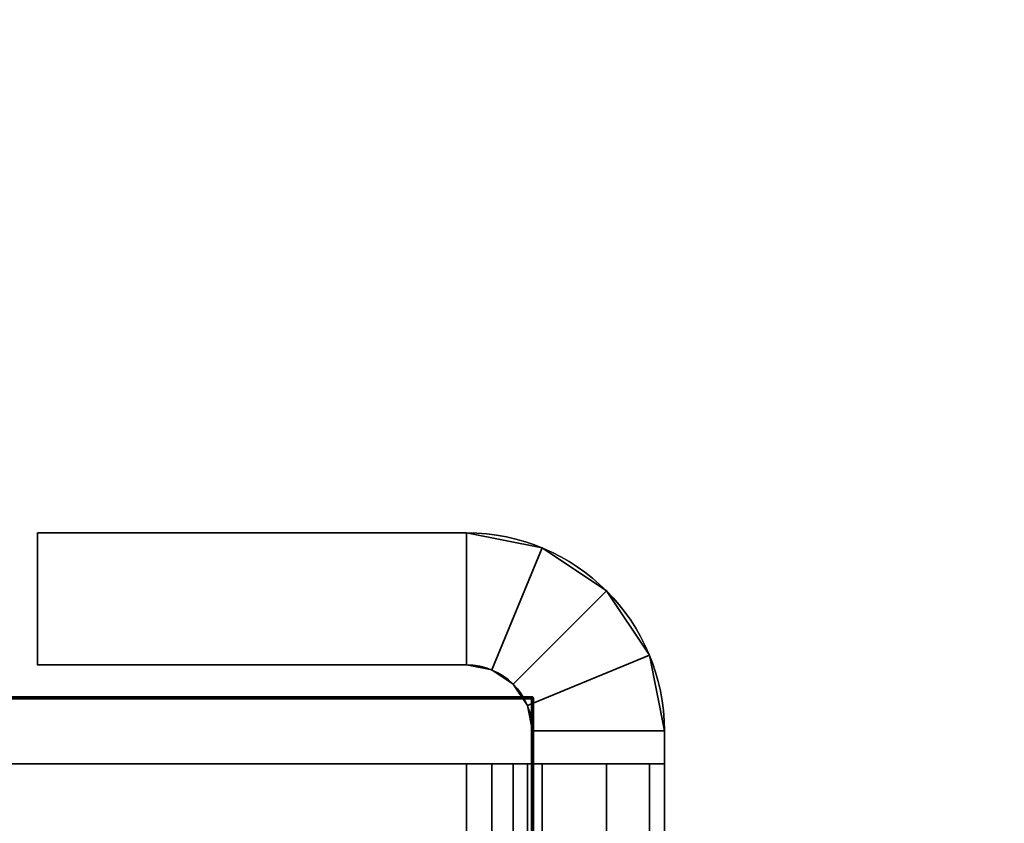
# Model space of a CAD drawing. Header units: millimetres. Extents: x -603 to 3703, y -115 to 249.
# Tile 264 of 656: x 425 to 440, y -9 to 3. Entities that reach past the tile are written whole.
import ezdxf

# ---------------------------------------------------------------- set-up
doc = ezdxf.new("R2010")
doc.units = ezdxf.units.MM
doc.layers.add('151', color=7, linetype='Continuous', true_color=0xffffff)

# ---------------------------------------------------------------- blocks, each defined once
blk = doc.blocks.new('UG_SURFACE_001')
at = {"layer": '151', "color": 252, "linetype": 'Continuous', "lineweight": 35}
for points in [[(603, -13.3, 2212.25), (603, 230.4, 2212.25), (-603, 230.4, 2212.25), (-603, -13.3, 2212.25)], [(-453, -13.3, 2062.25), (-453, 230.4, 2062.25), (453, 230.4, 2062.25), (453, -13.3, 2062.25)]]:
    blk.add_3dface(points, dxfattribs=at)
blk = doc.blocks.new('UG_SURFACE_069')
at = {"layer": '151', "color": 18, "linetype": 'Continuous', "lineweight": 70}
for points in [[(414.5, -6.8, 1529.25), (432.5, -6.8, 1529.25), (432.5, -6.8, 1494.25), (414.5, -6.8, 1494.25)], [(414.5, -28.8, 1494.25), (414.5, -6.8, 1494.25), (432.5, -6.8, 1494.25), (432.5, -31.8, 1494.25)], [(432.5, -31.8, 1529.25), (432.5, -6.8, 1529.25), (414.5, -6.8, 1529.25), (414.5, -28.8, 1529.25)], [(432.5, -6.8, 1529.25), (432.5, -31.8, 1529.25), (432.5, -31.8, 1494.25), (432.5, -6.8, 1494.25)]]:
    blk.add_3dface(points, dxfattribs=at)
blk = doc.blocks.new('UG_SURFACE_070')
at = {"layer": '151', "color": 252, "linetype": 'Continuous', "lineweight": 35}
for points in [[(425, -6.3, 1527.75), (425, -4.3, 1527.75), (425, -4.3, 1495.75), (425, -6.3, 1495.75)], [(431.5, -4.3, 1527.75), (431.5, -4.3, 1495.75), (425, -4.3, 1495.75), (425, -4.3, 1527.75)], [(431.5, -6.3, 1495.75), (425, -6.3, 1495.75), (425, -4.3, 1495.75), (431.5, -4.3, 1495.75)], [(431.5, -4.3, 1527.75), (425, -4.3, 1527.75), (425, -6.3, 1527.75), (431.5, -6.3, 1527.75)], [(431.5, -4.3, 1495.75), (432.648, -4.528, 1495.75), (431.883, -6.376, 1495.75), (431.5, -6.3, 1495.75)], [(431.5, -6.3, 1527.75), (431.883, -6.376, 1527.75), (432.648, -4.528, 1527.75), (431.5, -4.3, 1527.75)], [(431.5, -4.3, 1495.75), (431.5, -4.3, 1527.75), (432.648, -4.528, 1527.75), (432.648, -4.528, 1495.75)], [(432.648, -4.528, 1495.75), (433.621, -5.179, 1495.75), (432.207, -6.593, 1495.75), (431.883, -6.376, 1495.75)], [(431.883, -6.376, 1527.75), (432.207, -6.593, 1527.75), (433.621, -5.179, 1527.75), (432.648, -4.528, 1527.75)], [(432.648, -4.528, 1495.75), (432.648, -4.528, 1527.75), (433.621, -5.179, 1527.75), (433.621, -5.179, 1495.75)], [(432.424, -6.917, 1495.75), (432.207, -6.593, 1495.75), (433.621, -5.179, 1495.75), (434.272, -6.152, 1495.75)], [(434.272, -6.152, 1527.75), (433.621, -5.179, 1527.75), (432.207, -6.593, 1527.75), (432.424, -6.917, 1527.75)], [(433.621, -5.179, 1495.75), (433.621, -5.179, 1527.75), (434.272, -6.152, 1527.75), (434.272, -6.152, 1495.75)], [(432.5, -7.3, 1495.75), (432.424, -6.917, 1495.75), (434.272, -6.152, 1495.75), (434.5, -7.3, 1495.75)], [(434.5, -7.3, 1527.75), (434.272, -6.152, 1527.75), (432.424, -6.917, 1527.75), (432.5, -7.3, 1527.75)], [(434.272, -6.152, 1495.75), (434.272, -6.152, 1527.75), (434.5, -7.3, 1527.75), (434.5, -7.3, 1495.75)], [(431.5, -6.3, 1527.75), (425, -6.3, 1527.75), (425, -6.3, 1495.75), (431.5, -6.3, 1495.75)], [(431.883, -6.376, 1495.75), (431.883, -6.376, 1527.75), (431.5, -6.3, 1527.75), (431.5, -6.3, 1495.75)], [(432.207, -6.593, 1495.75), (432.207, -6.593, 1527.75), (431.883, -6.376, 1527.75), (431.883, -6.376, 1495.75)], [(432.424, -6.917, 1495.75), (432.424, -6.917, 1527.75), (432.207, -6.593, 1527.75), (432.207, -6.593, 1495.75)], [(432.5, -7.3, 1495.75), (432.5, -7.3, 1527.75), (432.424, -6.917, 1527.75), (432.424, -6.917, 1495.75)], [(432.5, -7.3, 1495.75), (432.5, -17.571, 1509.743), (432.5, -16.947, 1510.823)], [(432.5, -7.3, 1495.75), (432.5, -7.8, 1495.75), (432.5, -18.58, 1509.009), (432.5, -17.571, 1509.743)], [(432.5, -16.947, 1510.823), (432.5, -7.8, 1527.75), (432.5, -7.3, 1527.75), (432.5, -7.3, 1495.75)], [(434.5, -7.3, 1495.75), (434.5, -7.8, 1495.75), (432.5, -7.8, 1495.75), (432.5, -7.3, 1495.75)], [(432.5, -7.3, 1527.75), (432.5, -7.8, 1527.75), (434.5, -7.8, 1527.75), (434.5, -7.3, 1527.75)], [(434.5, -12.8, 1518.75), (434.5, -7.3, 1527.75), (434.5, -7.8, 1527.75), (434.5, -16.259, 1520.919)], [(434.5, -12.8, 1518.75), (434.5, -12.8, 1504.75), (434.5, -7.3, 1495.75), (434.5, -7.3, 1527.75)], [(434.5, -7.8, 1495.75), (434.5, -7.3, 1495.75), (434.5, -12.8, 1504.75)], [(417.5, -27.8, 1529.25), (417.5, -7.8, 1529.25), (431.5, -7.8, 1529.25), (431.5, -31.8, 1529.25)], [(431.5, -31.8, 1531.25), (431.5, -7.8, 1531.25), (417.5, -7.8, 1531.25), (417.5, -27.8, 1531.25)], [(417.5, -7.8, 1531.25), (431.5, -7.8, 1531.25), (431.5, -7.8, 1529.25), (417.5, -7.8, 1529.25)], [(417.5, -27.8, 1492.25), (417.5, -7.8, 1492.25), (431.5, -7.8, 1492.25), (431.5, -31.8, 1492.25)], [(431.5, -31.8, 1494.25), (431.5, -7.8, 1494.25), (417.5, -7.8, 1494.25), (417.5, -27.8, 1494.25)], [(417.5, -7.8, 1494.25), (431.5, -7.8, 1494.25), (431.5, -7.8, 1492.25), (417.5, -7.8, 1492.25)], [(431.883, -7.8, 1529.174), (431.883, -31.8, 1529.174), (431.5, -31.8, 1529.25), (431.5, -7.8, 1529.25)], [(431.5, -7.8, 1494.25), (431.5, -31.8, 1494.25), (431.883, -31.8, 1494.326), (431.883, -7.8, 1494.326)], [(431.5, -7.8, 1531.25), (431.5, -31.8, 1531.25), (432.648, -31.8, 1531.022), (432.648, -7.8, 1531.022)], [(431.5, -7.8, 1531.25), (432.648, -7.8, 1531.022), (431.883, -7.8, 1529.174), (431.5, -7.8, 1529.25)], [(432.648, -7.8, 1492.478), (432.648, -31.8, 1492.478), (431.5, -31.8, 1492.25), (431.5, -7.8, 1492.25)], [(431.5, -7.8, 1494.25), (431.883, -7.8, 1494.326), (432.648, -7.8, 1492.478), (431.5, -7.8, 1492.25)], [(432.207, -7.8, 1528.957), (432.207, -31.8, 1528.957), (431.883, -31.8, 1529.174), (431.883, -7.8, 1529.174)], [(431.883, -7.8, 1494.326), (431.883, -31.8, 1494.326), (432.207, -31.8, 1494.543), (432.207, -7.8, 1494.543)], [(432.648, -7.8, 1531.022), (433.621, -7.8, 1530.371), (432.207, -7.8, 1528.957), (431.883, -7.8, 1529.174)], [(431.883, -7.8, 1494.326), (432.207, -7.8, 1494.543), (433.621, -7.8, 1493.129), (432.648, -7.8, 1492.478)], [(432.424, -7.8, 1528.633), (432.424, -31.8, 1528.633), (432.207, -31.8, 1528.957), (432.207, -7.8, 1528.957)], [(432.207, -7.8, 1494.543), (432.207, -31.8, 1494.543), (432.424, -31.8, 1494.867), (432.424, -7.8, 1494.867)], [(432.424, -7.8, 1528.633), (432.207, -7.8, 1528.957), (433.621, -7.8, 1530.371), (434.272, -7.8, 1529.398)], [(434.272, -7.8, 1494.102), (433.621, -7.8, 1493.129), (432.207, -7.8, 1494.543), (432.424, -7.8, 1494.867)], [(432.5, -7.8, 1528.25), (432.5, -31.8, 1528.25), (432.424, -31.8, 1528.633), (432.424, -7.8, 1528.633)], [(432.424, -7.8, 1494.867), (432.424, -31.8, 1494.867), (432.5, -31.8, 1495.25), (432.5, -7.8, 1495.25)], [(432.5, -7.8, 1528.25), (432.424, -7.8, 1528.633), (434.272, -7.8, 1529.398), (434.5, -7.8, 1528.25)], [(434.5, -7.8, 1495.25), (434.272, -7.8, 1494.102), (432.424, -7.8, 1494.867), (432.5, -7.8, 1495.25)], [(432.5, -31.8, 1528.25), (432.5, -7.8, 1528.25), (432.5, -19.176, 1514.684), (432.5, -20.424, 1514.684)], [(432.5, -7.8, 1495.75), (432.5, -21.02, 1509.009), (432.5, -19.8, 1508.75)], [(432.5, -19.8, 1508.75), (432.5, -18.58, 1509.009), (432.5, -7.8, 1495.75)], [(432.5, -7.8, 1528.25), (432.5, -7.8, 1527.75), (432.5, -17.202, 1513.25), (432.5, -18.037, 1514.177)], [(432.5, -7.8, 1527.75), (432.5, -16.947, 1510.823), (432.5, -16.816, 1512.064)], [(432.5, -16.816, 1512.064), (432.5, -17.202, 1513.25), (432.5, -7.8, 1527.75)], [(432.5, -18.037, 1514.177), (432.5, -19.176, 1514.684), (432.5, -7.8, 1528.25)], [(432.5, -21.02, 1509.009), (432.5, -7.8, 1495.75), (432.5, -7.8, 1495.25), (432.5, -31.8, 1495.25)], [(434.5, -7.8, 1528.25), (434.5, -7.8, 1527.75), (432.5, -7.8, 1527.75), (432.5, -7.8, 1528.25)], [(432.5, -7.8, 1495.25), (432.5, -7.8, 1495.75), (434.5, -7.8, 1495.75), (434.5, -7.8, 1495.25)], [(432.648, -7.8, 1531.022), (432.648, -31.8, 1531.022), (433.621, -31.8, 1530.371), (433.621, -7.8, 1530.371)], [(433.621, -7.8, 1493.129), (433.621, -31.8, 1493.129), (432.648, -31.8, 1492.478), (432.648, -7.8, 1492.478)], [(433.621, -7.8, 1530.371), (433.621, -31.8, 1530.371), (434.272, -31.8, 1529.398), (434.272, -7.8, 1529.398)], [(434.272, -7.8, 1494.102), (434.272, -31.8, 1494.102), (433.621, -31.8, 1493.129), (433.621, -7.8, 1493.129)], [(434.272, -7.8, 1529.398), (434.272, -31.8, 1529.398), (434.5, -31.8, 1528.25), (434.5, -7.8, 1528.25)], [(434.5, -7.8, 1495.25), (434.5, -31.8, 1495.25), (434.272, -31.8, 1494.102), (434.272, -7.8, 1494.102)], [(434.5, -22.755, 1524.75), (434.5, -16.845, 1524.75), (434.5, -7.8, 1528.25), (434.5, -31.8, 1528.25)], [(434.5, -7.8, 1527.75), (434.5, -15.817, 1523.93), (434.5, -15.8, 1523.75)], [(434.5, -7.8, 1527.75), (434.5, -15.855, 1521.427), (434.5, -15.886, 1521.371)], [(434.5, -15.8, 1523.75), (434.5, -15.8, 1521.75), (434.5, -7.8, 1527.75)], [(434.5, -7.8, 1527.75), (434.5, -7.8, 1528.25), (434.5, -15.936, 1524.245), (434.5, -15.892, 1524.128)], [(434.5, -7.8, 1495.25), (434.5, -16.259, 1498.919), (434.5, -16.448, 1498.838)], [(434.5, -15.886, 1521.371), (434.5, -16.014, 1521.141), (434.5, -7.8, 1527.75)], [(434.5, -15.892, 1524.128), (434.5, -15.817, 1523.93), (434.5, -7.8, 1527.75)], [(434.5, -7.8, 1528.25), (434.5, -16.484, 1524.69), (434.5, -16.445, 1524.668)], [(434.5, -16.448, 1498.838), (434.5, -16.572, 1498.784), (434.5, -7.8, 1495.25)], [(434.5, -7.8, 1495.75), (434.5, -12.8, 1504.75), (434.5, -15.817, 1501.93), (434.5, -15.8, 1501.75)], [(434.5, -15.8, 1521.75), (434.5, -15.855, 1521.427), (434.5, -7.8, 1527.75)], [(434.5, -16.845, 1524.75), (434.5, -16.484, 1524.69), (434.5, -7.8, 1528.25)], [(434.5, -7.8, 1495.25), (434.5, -16.014, 1499.141), (434.5, -16.259, 1498.919)], [(434.5, -7.8, 1495.25), (434.5, -7.8, 1495.75), (434.5, -15.855, 1499.427), (434.5, -15.886, 1499.371)], [(434.5, -15.8, 1501.75), (434.5, -15.8, 1499.75), (434.5, -7.8, 1495.75)], [(434.5, -7.8, 1528.25), (434.5, -16.165, 1524.512), (434.5, -15.936, 1524.245)], [(434.5, -15.886, 1499.371), (434.5, -16.014, 1499.141), (434.5, -7.8, 1495.25)], [(434.5, -16.445, 1524.668), (434.5, -16.165, 1524.512), (434.5, -7.8, 1528.25)], [(434.5, -15.8, 1499.75), (434.5, -15.855, 1499.427), (434.5, -7.8, 1495.75)], [(434.5, -31.8, 1495.25), (434.5, -7.8, 1495.25), (434.5, -16.845, 1498.75), (434.5, -22.755, 1498.75)], [(434.5, -16.572, 1498.784), (434.5, -16.845, 1498.75), (434.5, -7.8, 1495.25)], [(434.5, -16.014, 1521.141), (434.5, -16.259, 1520.919), (434.5, -7.8, 1527.75)]]:
    blk.add_3dface(points, dxfattribs=at)
blk = doc.blocks.new('UG_SURFACE_076')
at = {"layer": '151', "color": 18, "linetype": 'Continuous', "lineweight": 70}
for points in [[(414.5, -6.8, 344.25), (432.5, -6.8, 344.25), (432.5, -6.8, 309.25), (414.5, -6.8, 309.25)], [(414.5, -28.8, 309.25), (414.5, -6.8, 309.25), (432.5, -6.8, 309.25), (432.5, -31.8, 309.25)], [(432.5, -31.8, 344.25), (432.5, -6.8, 344.25), (414.5, -6.8, 344.25), (414.5, -28.8, 344.25)], [(432.5, -6.8, 344.25), (432.5, -31.8, 344.25), (432.5, -31.8, 309.25), (432.5, -6.8, 309.25)]]:
    blk.add_3dface(points, dxfattribs=at)
blk = doc.blocks.new('UG_SURFACE_077')
at = {"layer": '151', "color": 252, "linetype": 'Continuous', "lineweight": 35}
for points in [[(425, -6.3, 342.75), (425, -4.3, 342.75), (425, -4.3, 310.75), (425, -6.3, 310.75)], [(431.5, -4.3, 342.75), (431.5, -4.3, 310.75), (425, -4.3, 310.75), (425, -4.3, 342.75)], [(431.5, -6.3, 310.75), (425, -6.3, 310.75), (425, -4.3, 310.75), (431.5, -4.3, 310.75)], [(431.5, -4.3, 342.75), (425, -4.3, 342.75), (425, -6.3, 342.75), (431.5, -6.3, 342.75)], [(431.5, -4.3, 310.75), (432.648, -4.528, 310.75), (431.883, -6.376, 310.75), (431.5, -6.3, 310.75)], [(431.5, -6.3, 342.75), (431.883, -6.376, 342.75), (432.648, -4.528, 342.75), (431.5, -4.3, 342.75)], [(431.5, -4.3, 310.75), (431.5, -4.3, 342.75), (432.648, -4.528, 342.75), (432.648, -4.528, 310.75)], [(432.648, -4.528, 310.75), (433.621, -5.179, 310.75), (432.207, -6.593, 310.75), (431.883, -6.376, 310.75)], [(431.883, -6.376, 342.75), (432.207, -6.593, 342.75), (433.621, -5.179, 342.75), (432.648, -4.528, 342.75)], [(432.648, -4.528, 310.75), (432.648, -4.528, 342.75), (433.621, -5.179, 342.75), (433.621, -5.179, 310.75)], [(432.424, -6.917, 310.75), (432.207, -6.593, 310.75), (433.621, -5.179, 310.75), (434.272, -6.152, 310.75)], [(434.272, -6.152, 342.75), (433.621, -5.179, 342.75), (432.207, -6.593, 342.75), (432.424, -6.917, 342.75)], [(433.621, -5.179, 310.75), (433.621, -5.179, 342.75), (434.272, -6.152, 342.75), (434.272, -6.152, 310.75)], [(432.5, -7.3, 310.75), (432.424, -6.917, 310.75), (434.272, -6.152, 310.75), (434.5, -7.3, 310.75)], [(434.5, -7.3, 342.75), (434.272, -6.152, 342.75), (432.424, -6.917, 342.75), (432.5, -7.3, 342.75)], [(434.272, -6.152, 310.75), (434.272, -6.152, 342.75), (434.5, -7.3, 342.75), (434.5, -7.3, 310.75)], [(431.5, -6.3, 342.75), (425, -6.3, 342.75), (425, -6.3, 310.75), (431.5, -6.3, 310.75)], [(431.883, -6.376, 310.75), (431.883, -6.376, 342.75), (431.5, -6.3, 342.75), (431.5, -6.3, 310.75)], [(432.207, -6.593, 310.75), (432.207, -6.593, 342.75), (431.883, -6.376, 342.75), (431.883, -6.376, 310.75)], [(432.424, -6.917, 310.75), (432.424, -6.917, 342.75), (432.207, -6.593, 342.75), (432.207, -6.593, 310.75)], [(432.5, -7.3, 310.75), (432.5, -7.3, 342.75), (432.424, -6.917, 342.75), (432.424, -6.917, 310.75)], [(432.5, -7.3, 310.75), (432.5, -17.571, 324.743), (432.5, -16.947, 325.823)], [(432.5, -7.3, 310.75), (432.5, -7.8, 310.75), (432.5, -18.58, 324.009), (432.5, -17.571, 324.743)], [(432.5, -16.947, 325.823), (432.5, -7.8, 342.75), (432.5, -7.3, 342.75), (432.5, -7.3, 310.75)], [(434.5, -7.3, 310.75), (434.5, -7.8, 310.75), (432.5, -7.8, 310.75), (432.5, -7.3, 310.75)], [(432.5, -7.3, 342.75), (432.5, -7.8, 342.75), (434.5, -7.8, 342.75), (434.5, -7.3, 342.75)], [(434.5, -12.8, 333.75), (434.5, -7.3, 342.75), (434.5, -7.8, 342.75), (434.5, -16.259, 335.919)], [(434.5, -12.8, 333.75), (434.5, -12.8, 319.75), (434.5, -7.3, 310.75), (434.5, -7.3, 342.75)], [(434.5, -7.8, 310.75), (434.5, -7.3, 310.75), (434.5, -12.8, 319.75)], [(417.5, -27.8, 344.25), (417.5, -7.8, 344.25), (431.5, -7.8, 344.25), (431.5, -31.8, 344.25)], [(431.5, -31.8, 346.25), (431.5, -7.8, 346.25), (417.5, -7.8, 346.25), (417.5, -27.8, 346.25)], [(417.5, -7.8, 346.25), (431.5, -7.8, 346.25), (431.5, -7.8, 344.25), (417.5, -7.8, 344.25)], [(417.5, -27.8, 307.25), (417.5, -7.8, 307.25), (431.5, -7.8, 307.25), (431.5, -31.8, 307.25)], [(431.5, -31.8, 309.25), (431.5, -7.8, 309.25), (417.5, -7.8, 309.25), (417.5, -27.8, 309.25)], [(431.5, -7.8, 307.25), (417.5, -7.8, 307.25), (417.5, -7.8, 309.25), (431.5, -7.8, 309.25)], [(431.883, -7.8, 344.174), (431.883, -31.8, 344.174), (431.5, -31.8, 344.25), (431.5, -7.8, 344.25)], [(431.5, -7.8, 309.25), (431.5, -31.8, 309.25), (431.883, -31.8, 309.326), (431.883, -7.8, 309.326)], [(431.5, -7.8, 346.25), (431.5, -31.8, 346.25), (432.648, -31.8, 346.022), (432.648, -7.8, 346.022)], [(431.5, -7.8, 346.25), (432.648, -7.8, 346.022), (431.883, -7.8, 344.174), (431.5, -7.8, 344.25)], [(432.648, -7.8, 307.478), (432.648, -31.8, 307.478), (431.5, -31.8, 307.25), (431.5, -7.8, 307.25)], [(431.5, -7.8, 309.25), (431.883, -7.8, 309.326), (432.648, -7.8, 307.478), (431.5, -7.8, 307.25)], [(432.207, -7.8, 343.957), (432.207, -31.8, 343.957), (431.883, -31.8, 344.174), (431.883, -7.8, 344.174)], [(431.883, -7.8, 309.326), (431.883, -31.8, 309.326), (432.207, -31.8, 309.543), (432.207, -7.8, 309.543)], [(432.648, -7.8, 346.022), (433.621, -7.8, 345.371), (432.207, -7.8, 343.957), (431.883, -7.8, 344.174)], [(431.883, -7.8, 309.326), (432.207, -7.8, 309.543), (433.621, -7.8, 308.129), (432.648, -7.8, 307.478)], [(432.424, -7.8, 343.633), (432.424, -31.8, 343.633), (432.207, -31.8, 343.957), (432.207, -7.8, 343.957)], [(432.207, -7.8, 309.543), (432.207, -31.8, 309.543), (432.424, -31.8, 309.867), (432.424, -7.8, 309.867)], [(432.424, -7.8, 343.633), (432.207, -7.8, 343.957), (433.621, -7.8, 345.371), (434.272, -7.8, 344.398)], [(434.272, -7.8, 309.102), (433.621, -7.8, 308.129), (432.207, -7.8, 309.543), (432.424, -7.8, 309.867)], [(432.5, -7.8, 343.25), (432.5, -31.8, 343.25), (432.424, -31.8, 343.633), (432.424, -7.8, 343.633)], [(432.424, -7.8, 309.867), (432.424, -31.8, 309.867), (432.5, -31.8, 310.25), (432.5, -7.8, 310.25)], [(432.5, -7.8, 343.25), (432.424, -7.8, 343.633), (434.272, -7.8, 344.398), (434.5, -7.8, 343.25)], [(434.5, -7.8, 310.25), (434.272, -7.8, 309.102), (432.424, -7.8, 309.867), (432.5, -7.8, 310.25)], [(432.5, -31.8, 343.25), (432.5, -7.8, 343.25), (432.5, -19.176, 329.684), (432.5, -20.424, 329.684)], [(432.5, -7.8, 310.75), (432.5, -21.02, 324.009), (432.5, -19.8, 323.75)], [(432.5, -7.8, 342.75), (432.5, -16.816, 327.064), (432.5, -17.202, 328.25)], [(432.5, -19.8, 323.75), (432.5, -18.58, 324.009), (432.5, -7.8, 310.75)], [(432.5, -7.8, 342.75), (432.5, -16.947, 325.823), (432.5, -16.816, 327.064)], [(432.5, -17.202, 328.25), (432.5, -18.037, 329.177), (432.5, -7.8, 343.25), (432.5, -7.8, 342.75)], [(432.5, -18.037, 329.177), (432.5, -19.176, 329.684), (432.5, -7.8, 343.25)], [(432.5, -21.02, 324.009), (432.5, -7.8, 310.75), (432.5, -7.8, 310.25), (432.5, -31.8, 310.25)], [(434.5, -7.8, 343.25), (434.5, -7.8, 342.75), (432.5, -7.8, 342.75), (432.5, -7.8, 343.25)], [(432.5, -7.8, 310.25), (432.5, -7.8, 310.75), (434.5, -7.8, 310.75), (434.5, -7.8, 310.25)], [(432.648, -7.8, 346.022), (432.648, -31.8, 346.022), (433.621, -31.8, 345.371), (433.621, -7.8, 345.371)], [(433.621, -7.8, 308.129), (433.621, -31.8, 308.129), (432.648, -31.8, 307.478), (432.648, -7.8, 307.478)], [(433.621, -7.8, 345.371), (433.621, -31.8, 345.371), (434.272, -31.8, 344.398), (434.272, -7.8, 344.398)], [(434.272, -7.8, 309.102), (434.272, -31.8, 309.102), (433.621, -31.8, 308.129), (433.621, -7.8, 308.129)], [(434.272, -7.8, 344.398), (434.272, -31.8, 344.398), (434.5, -31.8, 343.25), (434.5, -7.8, 343.25)], [(434.5, -7.8, 310.25), (434.5, -31.8, 310.25), (434.272, -31.8, 309.102), (434.272, -7.8, 309.102)], [(434.5, -22.755, 339.75), (434.5, -16.845, 339.75), (434.5, -7.8, 343.25), (434.5, -31.8, 343.25)], [(434.5, -7.8, 342.75), (434.5, -15.817, 338.93), (434.5, -15.8, 338.75)], [(434.5, -7.8, 342.75), (434.5, -15.855, 336.427), (434.5, -15.886, 336.371)], [(434.5, -15.8, 338.75), (434.5, -15.8, 336.75), (434.5, -7.8, 342.75)], [(434.5, -7.8, 342.75), (434.5, -7.8, 343.25), (434.5, -15.936, 339.245), (434.5, -15.892, 339.128)], [(434.5, -15.886, 336.371), (434.5, -16.014, 336.141), (434.5, -7.8, 342.75)], [(434.5, -15.892, 339.128), (434.5, -15.817, 338.93), (434.5, -7.8, 342.75)], [(434.5, -7.8, 343.25), (434.5, -16.484, 339.69), (434.5, -16.445, 339.668)], [(434.5, -7.8, 310.25), (434.5, -16.259, 313.919), (434.5, -16.448, 313.838)], [(434.5, -15.8, 336.75), (434.5, -15.855, 336.427), (434.5, -7.8, 342.75)], [(434.5, -16.845, 339.75), (434.5, -16.484, 339.69), (434.5, -7.8, 343.25)], [(434.5, -16.448, 313.838), (434.5, -16.572, 313.784), (434.5, -7.8, 310.25)], [(434.5, -7.8, 310.75), (434.5, -12.8, 319.75), (434.5, -15.817, 316.93), (434.5, -15.8, 316.75)], [(434.5, -7.8, 343.25), (434.5, -16.165, 339.512), (434.5, -15.936, 339.245)], [(434.5, -7.8, 310.25), (434.5, -16.014, 314.141), (434.5, -16.259, 313.919)], [(434.5, -7.8, 310.25), (434.5, -7.8, 310.75), (434.5, -15.855, 314.427), (434.5, -15.886, 314.371)], [(434.5, -15.8, 316.75), (434.5, -15.8, 314.75), (434.5, -7.8, 310.75)], [(434.5, -16.445, 339.668), (434.5, -16.165, 339.512), (434.5, -7.8, 343.25)], [(434.5, -15.886, 314.371), (434.5, -16.014, 314.141), (434.5, -7.8, 310.25)], [(434.5, -31.8, 310.25), (434.5, -7.8, 310.25), (434.5, -16.845, 313.75), (434.5, -22.755, 313.75)], [(434.5, -15.8, 314.75), (434.5, -15.855, 314.427), (434.5, -7.8, 310.75)], [(434.5, -16.572, 313.784), (434.5, -16.845, 313.75), (434.5, -7.8, 310.25)], [(434.5, -16.014, 336.141), (434.5, -16.259, 335.919), (434.5, -7.8, 342.75)]]:
    blk.add_3dface(points, dxfattribs=at)
blk = doc.blocks.new('UG_SURFACE_079')
at = {"layer": '151', "color": 18, "linetype": 'Continuous', "lineweight": 70}
for points in [[(414.5, -6.8, 1779.25), (432.5, -6.8, 1779.25), (432.5, -6.8, 1744.25), (414.5, -6.8, 1744.25)], [(414.5, -28.8, 1744.25), (414.5, -6.8, 1744.25), (432.5, -6.8, 1744.25), (432.5, -31.8, 1744.25)], [(432.5, -31.8, 1779.25), (432.5, -6.8, 1779.25), (414.5, -6.8, 1779.25), (414.5, -28.8, 1779.25)], [(432.5, -6.8, 1779.25), (432.5, -31.8, 1779.25), (432.5, -31.8, 1744.25), (432.5, -6.8, 1744.25)]]:
    blk.add_3dface(points, dxfattribs=at)
blk = doc.blocks.new('UG_SURFACE_080')
at = {"layer": '151', "color": 252, "linetype": 'Continuous', "lineweight": 35}
for points in [[(425, -6.3, 1777.75), (425, -4.3, 1777.75), (425, -4.3, 1745.75), (425, -6.3, 1745.75)], [(431.5, -4.3, 1777.75), (431.5, -4.3, 1745.75), (425, -4.3, 1745.75), (425, -4.3, 1777.75)], [(431.5, -6.3, 1745.75), (425, -6.3, 1745.75), (425, -4.3, 1745.75), (431.5, -4.3, 1745.75)], [(431.5, -4.3, 1777.75), (425, -4.3, 1777.75), (425, -6.3, 1777.75), (431.5, -6.3, 1777.75)], [(431.5, -4.3, 1745.75), (432.648, -4.528, 1745.75), (431.883, -6.376, 1745.75), (431.5, -6.3, 1745.75)], [(431.5, -6.3, 1777.75), (431.883, -6.376, 1777.75), (432.648, -4.528, 1777.75), (431.5, -4.3, 1777.75)], [(431.5, -4.3, 1745.75), (431.5, -4.3, 1777.75), (432.648, -4.528, 1777.75), (432.648, -4.528, 1745.75)], [(432.648, -4.528, 1745.75), (433.621, -5.179, 1745.75), (432.207, -6.593, 1745.75), (431.883, -6.376, 1745.75)], [(431.883, -6.376, 1777.75), (432.207, -6.593, 1777.75), (433.621, -5.179, 1777.75), (432.648, -4.528, 1777.75)], [(432.648, -4.528, 1745.75), (432.648, -4.528, 1777.75), (433.621, -5.179, 1777.75), (433.621, -5.179, 1745.75)], [(432.424, -6.917, 1745.75), (432.207, -6.593, 1745.75), (433.621, -5.179, 1745.75), (434.272, -6.152, 1745.75)], [(434.272, -6.152, 1777.75), (433.621, -5.179, 1777.75), (432.207, -6.593, 1777.75), (432.424, -6.917, 1777.75)], [(433.621, -5.179, 1745.75), (433.621, -5.179, 1777.75), (434.272, -6.152, 1777.75), (434.272, -6.152, 1745.75)], [(432.5, -7.3, 1745.75), (432.424, -6.917, 1745.75), (434.272, -6.152, 1745.75), (434.5, -7.3, 1745.75)], [(434.5, -7.3, 1777.75), (434.272, -6.152, 1777.75), (432.424, -6.917, 1777.75), (432.5, -7.3, 1777.75)], [(434.272, -6.152, 1745.75), (434.272, -6.152, 1777.75), (434.5, -7.3, 1777.75), (434.5, -7.3, 1745.75)], [(431.5, -6.3, 1777.75), (425, -6.3, 1777.75), (425, -6.3, 1745.75), (431.5, -6.3, 1745.75)], [(431.883, -6.376, 1745.75), (431.883, -6.376, 1777.75), (431.5, -6.3, 1777.75), (431.5, -6.3, 1745.75)], [(432.207, -6.593, 1745.75), (432.207, -6.593, 1777.75), (431.883, -6.376, 1777.75), (431.883, -6.376, 1745.75)], [(432.424, -6.917, 1745.75), (432.424, -6.917, 1777.75), (432.207, -6.593, 1777.75), (432.207, -6.593, 1745.75)], [(432.5, -7.3, 1745.75), (432.5, -7.3, 1777.75), (432.424, -6.917, 1777.75), (432.424, -6.917, 1745.75)], [(432.5, -7.3, 1745.75), (432.5, -17.571, 1759.743), (432.5, -16.947, 1760.823)], [(432.5, -7.3, 1745.75), (432.5, -7.8, 1745.75), (432.5, -18.58, 1759.009), (432.5, -17.571, 1759.743)], [(432.5, -16.947, 1760.823), (432.5, -7.8, 1777.75), (432.5, -7.3, 1777.75), (432.5, -7.3, 1745.75)], [(434.5, -7.3, 1745.75), (434.5, -7.8, 1745.75), (432.5, -7.8, 1745.75), (432.5, -7.3, 1745.75)], [(432.5, -7.3, 1777.75), (432.5, -7.8, 1777.75), (434.5, -7.8, 1777.75), (434.5, -7.3, 1777.75)], [(434.5, -12.8, 1768.75), (434.5, -7.3, 1777.75), (434.5, -7.8, 1777.75), (434.5, -16.259, 1770.919)], [(434.5, -12.8, 1768.75), (434.5, -12.8, 1754.75), (434.5, -7.3, 1745.75), (434.5, -7.3, 1777.75)], [(434.5, -7.8, 1745.75), (434.5, -7.3, 1745.75), (434.5, -12.8, 1754.75)], [(417.5, -27.8, 1779.25), (417.5, -7.8, 1779.25), (431.5, -7.8, 1779.25), (431.5, -31.8, 1779.25)], [(431.5, -31.8, 1781.25), (431.5, -7.8, 1781.25), (417.5, -7.8, 1781.25), (417.5, -27.8, 1781.25)], [(417.5, -7.8, 1781.25), (431.5, -7.8, 1781.25), (431.5, -7.8, 1779.25), (417.5, -7.8, 1779.25)], [(417.5, -27.8, 1742.25), (417.5, -7.8, 1742.25), (431.5, -7.8, 1742.25), (431.5, -31.8, 1742.25)], [(431.5, -31.8, 1744.25), (431.5, -7.8, 1744.25), (417.5, -7.8, 1744.25), (417.5, -27.8, 1744.25)], [(417.5, -7.8, 1744.25), (431.5, -7.8, 1744.25), (431.5, -7.8, 1742.25), (417.5, -7.8, 1742.25)], [(431.883, -7.8, 1779.174), (431.883, -31.8, 1779.174), (431.5, -31.8, 1779.25), (431.5, -7.8, 1779.25)], [(431.5, -7.8, 1744.25), (431.5, -31.8, 1744.25), (431.883, -31.8, 1744.326), (431.883, -7.8, 1744.326)], [(431.5, -7.8, 1781.25), (431.5, -31.8, 1781.25), (432.648, -31.8, 1781.022), (432.648, -7.8, 1781.022)], [(431.5, -7.8, 1781.25), (432.648, -7.8, 1781.022), (431.883, -7.8, 1779.174), (431.5, -7.8, 1779.25)], [(432.648, -7.8, 1742.478), (432.648, -31.8, 1742.478), (431.5, -31.8, 1742.25), (431.5, -7.8, 1742.25)], [(431.5, -7.8, 1744.25), (431.883, -7.8, 1744.326), (432.648, -7.8, 1742.478), (431.5, -7.8, 1742.25)], [(432.207, -7.8, 1778.957), (432.207, -31.8, 1778.957), (431.883, -31.8, 1779.174), (431.883, -7.8, 1779.174)], [(431.883, -7.8, 1744.326), (431.883, -31.8, 1744.326), (432.207, -31.8, 1744.543), (432.207, -7.8, 1744.543)], [(432.648, -7.8, 1781.022), (433.621, -7.8, 1780.371), (432.207, -7.8, 1778.957), (431.883, -7.8, 1779.174)], [(431.883, -7.8, 1744.326), (432.207, -7.8, 1744.543), (433.621, -7.8, 1743.129), (432.648, -7.8, 1742.478)], [(432.424, -7.8, 1778.633), (432.424, -31.8, 1778.633), (432.207, -31.8, 1778.957), (432.207, -7.8, 1778.957)], [(432.207, -7.8, 1744.543), (432.207, -31.8, 1744.543), (432.424, -31.8, 1744.867), (432.424, -7.8, 1744.867)], [(432.424, -7.8, 1778.633), (432.207, -7.8, 1778.957), (433.621, -7.8, 1780.371), (434.272, -7.8, 1779.398)], [(434.272, -7.8, 1744.102), (433.621, -7.8, 1743.129), (432.207, -7.8, 1744.543), (432.424, -7.8, 1744.867)], [(432.5, -7.8, 1778.25), (432.5, -31.8, 1778.25), (432.424, -31.8, 1778.633), (432.424, -7.8, 1778.633)], [(432.424, -7.8, 1744.867), (432.424, -31.8, 1744.867), (432.5, -31.8, 1745.25), (432.5, -7.8, 1745.25)], [(432.5, -7.8, 1778.25), (432.424, -7.8, 1778.633), (434.272, -7.8, 1779.398), (434.5, -7.8, 1778.25)], [(434.5, -7.8, 1745.25), (434.272, -7.8, 1744.102), (432.424, -7.8, 1744.867), (432.5, -7.8, 1745.25)], [(432.5, -31.8, 1778.25), (432.5, -7.8, 1778.25), (432.5, -19.176, 1764.684), (432.5, -20.424, 1764.684)], [(432.5, -7.8, 1745.75), (432.5, -21.02, 1759.009), (432.5, -19.8, 1758.75)], [(432.5, -19.8, 1758.75), (432.5, -18.58, 1759.009), (432.5, -7.8, 1745.75)], [(432.5, -7.8, 1778.25), (432.5, -7.8, 1777.75), (432.5, -17.202, 1763.25), (432.5, -18.037, 1764.177)], [(432.5, -7.8, 1777.75), (432.5, -16.947, 1760.823), (432.5, -16.816, 1762.064)], [(432.5, -16.816, 1762.064), (432.5, -17.202, 1763.25), (432.5, -7.8, 1777.75)], [(432.5, -18.037, 1764.177), (432.5, -19.176, 1764.684), (432.5, -7.8, 1778.25)], [(432.5, -21.02, 1759.009), (432.5, -7.8, 1745.75), (432.5, -7.8, 1745.25), (432.5, -31.8, 1745.25)], [(434.5, -7.8, 1778.25), (434.5, -7.8, 1777.75), (432.5, -7.8, 1777.75), (432.5, -7.8, 1778.25)], [(432.5, -7.8, 1745.25), (432.5, -7.8, 1745.75), (434.5, -7.8, 1745.75), (434.5, -7.8, 1745.25)], [(432.648, -7.8, 1781.022), (432.648, -31.8, 1781.022), (433.621, -31.8, 1780.371), (433.621, -7.8, 1780.371)], [(433.621, -7.8, 1743.129), (433.621, -31.8, 1743.129), (432.648, -31.8, 1742.478), (432.648, -7.8, 1742.478)], [(433.621, -7.8, 1780.371), (433.621, -31.8, 1780.371), (434.272, -31.8, 1779.398), (434.272, -7.8, 1779.398)], [(434.272, -7.8, 1744.102), (434.272, -31.8, 1744.102), (433.621, -31.8, 1743.129), (433.621, -7.8, 1743.129)], [(434.272, -7.8, 1779.398), (434.272, -31.8, 1779.398), (434.5, -31.8, 1778.25), (434.5, -7.8, 1778.25)], [(434.5, -7.8, 1745.25), (434.5, -31.8, 1745.25), (434.272, -31.8, 1744.102), (434.272, -7.8, 1744.102)], [(434.5, -22.755, 1774.75), (434.5, -16.845, 1774.75), (434.5, -7.8, 1778.25), (434.5, -31.8, 1778.25)], [(434.5, -7.8, 1777.75), (434.5, -15.817, 1773.93), (434.5, -15.8, 1773.75)], [(434.5, -7.8, 1777.75), (434.5, -15.855, 1771.427), (434.5, -15.886, 1771.371)], [(434.5, -15.8, 1773.75), (434.5, -15.8, 1771.75), (434.5, -7.8, 1777.75)], [(434.5, -7.8, 1777.75), (434.5, -7.8, 1778.25), (434.5, -15.936, 1774.245), (434.5, -15.892, 1774.128)], [(434.5, -7.8, 1745.25), (434.5, -16.259, 1748.919), (434.5, -16.448, 1748.838)], [(434.5, -15.886, 1771.371), (434.5, -16.014, 1771.141), (434.5, -7.8, 1777.75)], [(434.5, -15.892, 1774.128), (434.5, -15.817, 1773.93), (434.5, -7.8, 1777.75)], [(434.5, -7.8, 1778.25), (434.5, -16.484, 1774.69), (434.5, -16.445, 1774.668)], [(434.5, -16.448, 1748.838), (434.5, -16.572, 1748.784), (434.5, -7.8, 1745.25)], [(434.5, -7.8, 1745.75), (434.5, -12.8, 1754.75), (434.5, -15.817, 1751.93), (434.5, -15.8, 1751.75)], [(434.5, -15.8, 1771.75), (434.5, -15.855, 1771.427), (434.5, -7.8, 1777.75)], [(434.5, -16.845, 1774.75), (434.5, -16.484, 1774.69), (434.5, -7.8, 1778.25)], [(434.5, -7.8, 1745.25), (434.5, -16.014, 1749.141), (434.5, -16.259, 1748.919)], [(434.5, -7.8, 1745.25), (434.5, -7.8, 1745.75), (434.5, -15.855, 1749.427), (434.5, -15.886, 1749.371)], [(434.5, -15.8, 1751.75), (434.5, -15.8, 1749.75), (434.5, -7.8, 1745.75)], [(434.5, -7.8, 1778.25), (434.5, -16.165, 1774.512), (434.5, -15.936, 1774.245)], [(434.5, -15.886, 1749.371), (434.5, -16.014, 1749.141), (434.5, -7.8, 1745.25)], [(434.5, -16.445, 1774.668), (434.5, -16.165, 1774.512), (434.5, -7.8, 1778.25)], [(434.5, -15.8, 1749.75), (434.5, -15.855, 1749.427), (434.5, -7.8, 1745.75)], [(434.5, -31.8, 1745.25), (434.5, -7.8, 1745.25), (434.5, -16.845, 1748.75), (434.5, -22.755, 1748.75)], [(434.5, -16.572, 1748.784), (434.5, -16.845, 1748.75), (434.5, -7.8, 1745.25)], [(434.5, -16.014, 1771.141), (434.5, -16.259, 1770.919), (434.5, -7.8, 1777.75)]]:
    blk.add_3dface(points, dxfattribs=at)

msp = doc.modelspace()

# ---------------------------------------------------------------- linework, layer by layer
at = {"layer": '151', "color": 252, "linetype": 'Continuous', "lineweight": -3, "true_color": 0x939598}
for p, q in [((425, -4.3, 1527.75), (431.5, -4.3, 1527.75)), ((425, -4.3, 1527.75), (425, -6.3, 1527.75)), ((425, -4.3, 1495.75), (425, -4.3, 1527.75)), ((431.5, -4.3, 1495.75), (425, -4.3, 1495.75)), ((425, -4.3, 1495.75), (425, -6.3, 1495.75)), ((431.5, -4.3, 310.75), (425, -4.3, 310.75)), ((425, -4.3, 342.75), (431.5, -4.3, 342.75)), ((425, -4.3, 310.75), (425, -6.3, 310.75)), ((425, -4.3, 342.75), (425, -6.3, 342.75)), ((425, -4.3, 310.75), (425, -4.3, 342.75)), ((431.5, -4.3, 1745.75), (425, -4.3, 1745.75)), ((425, -4.3, 1745.75), (425, -6.3, 1745.75)), ((425, -4.3, 1777.75), (425, -6.3, 1777.75)), ((425, -4.3, 1777.75), (431.5, -4.3, 1777.75)), ((425, -4.3, 1745.75), (425, -4.3, 1777.75)), ((431.5, -4.3, 1527.75), (431.5, -4.3, 1495.75)), ((431.5, -4.3, 342.75), (431.5, -4.3, 310.75)), ((431.5, -4.3, 1777.75), (431.5, -4.3, 1745.75)), ((425, -6.3, 1527.75), (431.5, -6.3, 1527.75)), ((431.5, -6.3, 1495.75), (425, -6.3, 1495.75)), ((425, -6.3, 1495.75), (425, -6.3, 1527.75)), ((425, -6.3, 310.75), (425, -6.3, 342.75)), ((431.5, -6.3, 310.75), (425, -6.3, 310.75)), ((425, -6.3, 342.75), (431.5, -6.3, 342.75)), ((431.5, -6.3, 1745.75), (425, -6.3, 1745.75)), ((425, -6.3, 1745.75), (425, -6.3, 1777.75)), ((425, -6.3, 1777.75), (431.5, -6.3, 1777.75)), ((431.5, -6.3, 1527.75), (431.5, -6.3, 1495.75)), ((431.5, -6.3, 342.75), (431.5, -6.3, 310.75)), ((431.5, -6.3, 1777.75), (431.5, -6.3, 1745.75)), ((432.5, -6.8, 1529.25), (414.5, -6.8, 1529.25)), ((414.5, -6.8, 1494.25), (432.5, -6.8, 1494.25)), ((414.5, -6.8, 309.25), (432.5, -6.8, 309.25)), ((432.5, -6.8, 344.25), (414.5, -6.8, 344.25)), ((414.5, -6.8, 1744.25), (432.5, -6.8, 1744.25)), ((432.5, -6.8, 1779.25), (414.5, -6.8, 1779.25)), ((432.5, -6.8, 1494.25), (432.5, -6.8, 1529.25)), ((432.5, -31.8, 1494.25), (432.5, -6.8, 1494.25)), ((432.5, -31.8, 1529.25), (432.5, -6.8, 1529.25)), ((432.5, -6.8, 309.25), (432.5, -6.8, 344.25)), ((432.5, -31.8, 309.25), (432.5, -6.8, 309.25)), ((432.5, -31.8, 344.25), (432.5, -6.8, 344.25)), ((432.5, -31.8, 1744.25), (432.5, -6.8, 1744.25)), ((432.5, -31.8, 1779.25), (432.5, -6.8, 1779.25)), ((432.5, -6.8, 1744.25), (432.5, -6.8, 1779.25)), ((432.5, -7.3, 1495.75), (432.5, -7.8, 1495.75)), ((432.5, -7.3, 1527.75), (432.5, -7.8, 1527.75)), ((432.5, -7.3, 1495.75), (432.5, -7.3, 1527.75)), ((432.5, -7.3, 342.75), (432.5, -7.8, 342.75)), ((432.5, -7.3, 310.75), (432.5, -7.3, 342.75)), ((432.5, -7.3, 310.75), (432.5, -7.8, 310.75)), ((432.5, -7.3, 1777.75), (432.5, -7.8, 1777.75)), ((432.5, -7.3, 1745.75), (432.5, -7.8, 1745.75)), ((432.5, -7.3, 1745.75), (432.5, -7.3, 1777.75)), ((434.5, -7.3, 1495.75), (434.5, -7.3, 1527.75)), ((434.5, -7.3, 1527.75), (434.5, -7.8, 1527.75)), ((434.5, -7.3, 1495.75), (434.5, -7.8, 1495.75)), ((434.5, -7.3, 310.75), (434.5, -7.3, 342.75)), ((434.5, -7.3, 342.75), (434.5, -7.8, 342.75)), ((434.5, -7.3, 310.75), (434.5, -7.8, 310.75)), ((434.5, -7.3, 1777.75), (434.5, -7.8, 1777.75)), ((434.5, -7.3, 1745.75), (434.5, -7.8, 1745.75)), ((434.5, -7.3, 1745.75), (434.5, -7.3, 1777.75)), ((431.5, -7.8, 1531.25), (417.5, -7.8, 1531.25)), ((417.5, -7.8, 1492.25), (431.5, -7.8, 1492.25)), ((431.5, -7.8, 1529.25), (417.5, -7.8, 1529.25)), ((417.5, -7.8, 1494.25), (431.5, -7.8, 1494.25)), ((431.5, -7.8, 344.25), (417.5, -7.8, 344.25)), ((417.5, -7.8, 309.25), (431.5, -7.8, 309.25)), ((417.5, -7.8, 307.25), (431.5, -7.8, 307.25)), ((431.5, -7.8, 346.25), (417.5, -7.8, 346.25)), ((417.5, -7.8, 1742.25), (431.5, -7.8, 1742.25)), ((431.5, -7.8, 1781.25), (417.5, -7.8, 1781.25)), ((431.5, -7.8, 1779.25), (417.5, -7.8, 1779.25)), ((417.5, -7.8, 1744.25), (431.5, -7.8, 1744.25)), ((431.5, -31.8, 1529.25), (431.5, -7.8, 1529.25)), ((431.5, -31.8, 1531.25), (431.5, -7.8, 1531.25)), ((431.5, -31.8, 1492.25), (431.5, -7.8, 1492.25)), ((431.5, -31.8, 1494.25), (431.5, -7.8, 1494.25)), ((431.5, -31.8, 346.25), (431.5, -7.8, 346.25)), ((431.5, -31.8, 307.25), (431.5, -7.8, 307.25)), ((431.5, -31.8, 309.25), (431.5, -7.8, 309.25)), ((431.5, -31.8, 344.25), (431.5, -7.8, 344.25)), ((431.5, -31.8, 1781.25), (431.5, -7.8, 1781.25)), ((431.5, -31.8, 1779.25), (431.5, -7.8, 1779.25)), ((431.5, -31.8, 1742.25), (431.5, -7.8, 1742.25)), ((431.5, -31.8, 1744.25), (431.5, -7.8, 1744.25)), ((432.5, -31.8, 1495.25), (432.5, -7.8, 1495.25)), ((432.5, -7.8, 1495.25), (432.5, -7.8, 1495.75)), ((432.5, -7.8, 1495.75), (434.5, -7.8, 1495.75)), ((432.5, -31.8, 1528.25), (432.5, -7.8, 1528.25)), ((432.5, -7.8, 1527.75), (432.5, -7.8, 1528.25)), ((432.5, -7.8, 1527.75), (434.5, -7.8, 1527.75)), ((432.5, -7.8, 342.75), (434.5, -7.8, 342.75)), ((432.5, -7.8, 310.75), (434.5, -7.8, 310.75)), ((432.5, -31.8, 343.25), (432.5, -7.8, 343.25)), ((432.5, -7.8, 342.75), (432.5, -7.8, 343.25)), ((432.5, -31.8, 310.25), (432.5, -7.8, 310.25)), ((432.5, -7.8, 310.25), (432.5, -7.8, 310.75)), ((432.5, -31.8, 1778.25), (432.5, -7.8, 1778.25)), ((432.5, -7.8, 1777.75), (432.5, -7.8, 1778.25)), ((432.5, -7.8, 1777.75), (434.5, -7.8, 1777.75)), ((432.5, -31.8, 1745.25), (432.5, -7.8, 1745.25)), ((432.5, -7.8, 1745.25), (432.5, -7.8, 1745.75)), ((432.5, -7.8, 1745.75), (434.5, -7.8, 1745.75)), ((434.5, -31.8, 1495.25), (434.5, -7.8, 1495.25)), ((434.5, -31.8, 1528.25), (434.5, -7.8, 1528.25)), ((434.5, -7.8, 1527.75), (434.5, -7.8, 1528.25)), ((434.5, -7.8, 1495.25), (434.5, -7.8, 1495.75)), ((434.5, -7.8, 342.75), (434.5, -7.8, 343.25)), ((434.5, -7.8, 310.25), (434.5, -7.8, 310.75)), ((434.5, -31.8, 343.25), (434.5, -7.8, 343.25)), ((434.5, -31.8, 310.25), (434.5, -7.8, 310.25)), ((434.5, -31.8, 1745.25), (434.5, -7.8, 1745.25)), ((434.5, -7.8, 1745.25), (434.5, -7.8, 1745.75)), ((434.5, -31.8, 1778.25), (434.5, -7.8, 1778.25)), ((434.5, -7.8, 1777.75), (434.5, -7.8, 1778.25))]:
    msp.add_line(p, q, dxfattribs=at)
for centre, radius in [((431.5, -7.3, 1527.75), 3), ((431.5, -7.3, 342.75), 3), ((431.5, -7.3, 1777.75), 3), ((431.5, -7.3, 1527.75), 1), ((431.5, -7.3, 342.75), 1), ((431.5, -7.3, 1777.75), 1)]:
    msp.add_arc(centre, radius, 0, 90, dxfattribs=at)
at = {"layer": '151', "color": 252, "linetype": 'Continuous', "lineweight": -3, "true_color": 0x939598, "extrusion": (0, 0, -1)}
for centre, radius in [((-431.5, -7.3, -1495.75), 3), ((-431.5, -7.3, -310.75), 3), ((-431.5, -7.3, -1745.75), 3), ((-431.5, -7.3, -1495.75), 1), ((-431.5, -7.3, -310.75), 1), ((-431.5, -7.3, -1745.75), 1)]:
    msp.add_arc(centre, radius, 90, 180, dxfattribs=at)
at = {"layer": '151', "color": 252, "linetype": 'Continuous', "lineweight": -3, "true_color": 0x939598, "extrusion": (0, -1, 0)}
for centre, radius, start, end in [((431.5, 1495.25, 7.8), 1, 270, 0), ((431.5, 1528.25, 7.8), 3, 0, 90), ((431.5, 1495.25, 7.8), 3, 270, 0), ((431.5, 1528.25, 7.8), 1, 0, 90), ((431.5, 310.25, 7.8), 1, 270, 0), ((431.5, 343.25, 7.8), 3, 0, 90), ((431.5, 310.25, 7.8), 3, 270, 0), ((431.5, 343.25, 7.8), 1, 0, 90), ((431.5, 1778.25, 7.8), 3, 0, 90), ((431.5, 1745.25, 7.8), 3, 270, 0), ((431.5, 1778.25, 7.8), 1, 0, 90), ((431.5, 1745.25, 7.8), 1, 270, 0)]:
    msp.add_arc(centre, radius, start, end, dxfattribs=at)

# ---------------------------------------------------------------- block references
at = {"layer": '151', "color": 252, "linetype": 'Continuous', "lineweight": -3, "true_color": 0x939598}
for name in ['UG_SURFACE_001', 'UG_SURFACE_070', 'UG_SURFACE_077', 'UG_SURFACE_080', 'UG_SURFACE_069', 'UG_SURFACE_076', 'UG_SURFACE_079']:
    msp.add_blockref(name, (0, 0), dxfattribs=at)

doc.saveas('drawing.dxf')
